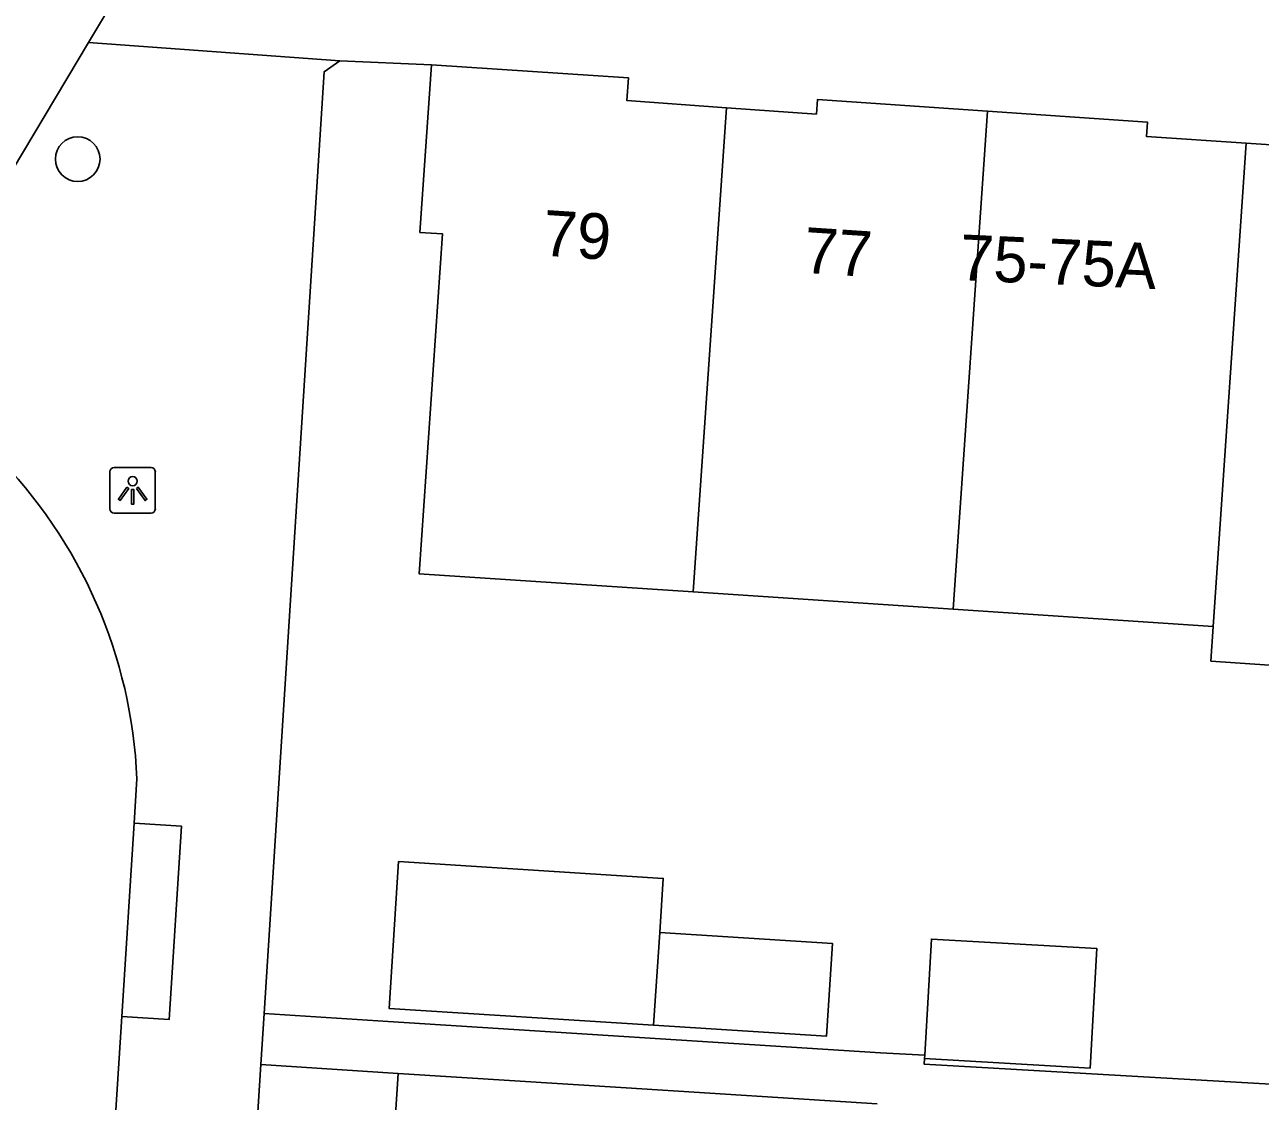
# Model space of a CAD drawing. Extents: x 159961 to 160856, y 382704 to 383353.
# Drawn here: x 160625.85 to 160652.9, y 382922.29 to 382945.86 of the extents above; entities that cross this region are included whole.
import ezdxf

# ---------------------------------------------------------------- set-up
doc = ezdxf.new("R2010")
doc.units = 0
for name, color, linetype in [('IMGEO_Boom', 7, 'Continuous'), ('IMGEO_Fietspad_open', 7, 'Continuous'), ('IMGEO_Lichtpunt', 7, 'Continuous'), ('IMGEO_Pand', 7, 'Continuous'), ('IMGEO_Pand_nummerreeks', 7, 'Continuous'), ('IMGEO_Rijbaan_lokaal_open', 7, 'Continuous'), ('IMGEO_Voetpad_open', 7, 'Continuous')]:
    doc.layers.add(name, color=color, linetype=linetype)

msp = doc.modelspace()

# ---------------------------------------------------------------- linework, layer by layer
at = {"layer": 'IMGEO_Boom'}
msp.add_circle((160627.01, 382942.917), 0.489, dxfattribs=at)
at = {"layer": 'IMGEO_Fietspad_open'}
for points in [[(160627.248, 382945.47), (160631.069, 382951.862)], [(160627.248, 382945.47), (160624.373, 382940.661)]]:
    msp.add_lwpolyline(points, dxfattribs=at)
at = {"layer": 'IMGEO_Lichtpunt'}
for p, q in [((160627.713, 382936.07), (160627.713, 382935.263)), ((160627.713, 382936.07), (160627.713, 382935.263)), ((160628.615, 382936.165), (160627.807, 382936.165)), ((160628.615, 382936.165), (160627.807, 382936.165)), ((160628.709, 382935.263), (160628.709, 382936.07)), ((160628.709, 382935.263), (160628.709, 382936.07)), ((160627.807, 382935.169), (160628.615, 382935.169)), ((160627.807, 382935.169), (160628.615, 382935.169))]:
    msp.add_line(p, q, dxfattribs=at)
for points in [[(160628.087, 382935.734), (160628.126, 382935.706), (160627.938, 382935.444), (160627.9, 382935.471), (160628.087, 382935.734)], [(160628.299, 382935.706), (160628.337, 382935.733), (160628.524, 382935.471), (160628.485, 382935.443), (160628.299, 382935.706)], [(160628.189, 382935.686), (160628.236, 382935.686), (160628.236, 382935.364), (160628.189, 382935.364), (160628.189, 382935.686)]]:
    msp.add_lwpolyline(points, dxfattribs=at)
msp.add_circle((160628.212, 382935.868), 0.0994, dxfattribs=at)
for centre, start, end in [((160627.807, 382936.07), 90, 180), ((160627.807, 382936.07), 90, 180), ((160628.615, 382936.07), 0, 90), ((160628.615, 382936.07), 0, 90), ((160627.807, 382935.263), 180, 270), ((160627.807, 382935.263), 180, 270), ((160628.615, 382935.263), 270, 0), ((160628.615, 382935.263), 270, 360)]:
    msp.add_arc(centre, 0.0946, start, end, dxfattribs=at)
at = {"layer": 'IMGEO_Pand'}
for points in [[(160640.486, 382933.443), (160634.482, 382933.842), (160634.998, 382941.279), (160634.5, 382941.314), (160634.755, 382944.978)], [(160634.755, 382944.978), (160639.066, 382944.697), (160639.034, 382944.198), (160641.212, 382944.042)], [(160641.212, 382944.042), (160643.183, 382943.902), (160643.205, 382944.221), (160646.925, 382943.968)], [(160640.486, 382933.443), (160641.212, 382944.042)], [(160646.925, 382943.968), (160646.178, 382933.065)], [(160652.593, 382943.266), (160650.408, 382943.41), (160650.429, 382943.729), (160646.925, 382943.968)], [(160658.306, 382943.198), (160654.582, 382943.457), (160654.56, 382943.137), (160652.593, 382943.266)], [(160652.593, 382943.266), (160651.869, 382932.687)], [(160646.178, 382933.065), (160640.486, 382933.443)], [(160646.178, 382933.065), (160651.758, 382932.694), (160651.869, 382932.687)], [(160651.869, 382932.687), (160651.817, 382931.93), (160657.384, 382931.546), (160657.434, 382932.284), (160657.559, 382932.276)], [(160639.618, 382923.958), (160633.825, 382924.326), (160634.036, 382927.54), (160639.829, 382927.172), (160639.751, 382925.986)], [(160639.751, 382925.986), (160643.534, 382925.745), (160643.401, 382923.717), (160639.618, 382923.958)], [(160639.751, 382925.986), (160639.618, 382923.958)], [(160645.552, 382923.301), (160645.698, 382925.843), (160649.323, 382925.635), (160649.172, 382923.021), (160645.548, 382923.229)], [(160645.548, 382923.229), (160645.552, 382923.301)], [(160633.234, 382917.271), (160633.423, 382920.245), (160633.881, 382920.648), (160634.024, 382922.904)], [(160634.024, 382922.904), (160639.014, 382922.587), (160644.513, 382922.238)]]:
    msp.add_lwpolyline(points, dxfattribs=at)
at = {"layer": 'IMGEO_Rijbaan_lokaal_open'}
for points in [[(160628.245, 382928.379), (160628.307, 382929.353)], [(160627.974, 382924.146), (160628.245, 382928.379)], [(160626.271, 382897.504), (160627.974, 382924.146)]]:
    msp.add_lwpolyline(points, dxfattribs=at)
msp.add_arc((160617.609, 382928.904), 10.707, 2.4007, 44.9037, dxfattribs=at)
at = {"layer": 'IMGEO_Voetpad_open'}
for points in [[(160632.752, 382945.072), (160627.248, 382945.47)], [(160631.092, 382924.213), (160632.403, 382944.83), (160632.752, 382945.072)], [(160634.755, 382944.978), (160632.752, 382945.072)], [(160628.245, 382928.379), (160629.283, 382928.313), (160629.012, 382924.08), (160627.974, 382924.146)], [(160631.021, 382923.095), (160631.092, 382924.213)], [(160645.552, 382923.301), (160644.584, 382923.356), (160633.806, 382924.041), (160631.092, 382924.213)], [(160630.064, 382895.319), (160629.66, 382896.669), (160629.632, 382901.237), (160631.021, 382923.095)], [(160634.024, 382922.904), (160631.021, 382923.095)], [(160664.086, 382921.294), (160664.143, 382922.031), (160649.461, 382922.877), (160645.541, 382923.103), (160645.548, 382923.229)]]:
    msp.add_lwpolyline(points, dxfattribs=at)

# ---------------------------------------------------------------- texts
at = {"layer": 'IMGEO_Pand_nummerreeks'}
for s, rotation, p in [('79', 356.2225, (160637.168, 382940.808)), ('77', 356.2225, (160642.88, 382940.431)), ('75-75A', 357.3357, (160646.299, 382940.272))]:
    msp.add_text(s, height=1, rotation=rotation, dxfattribs=at).set_placement(p)

doc.saveas('drawing.dxf')
